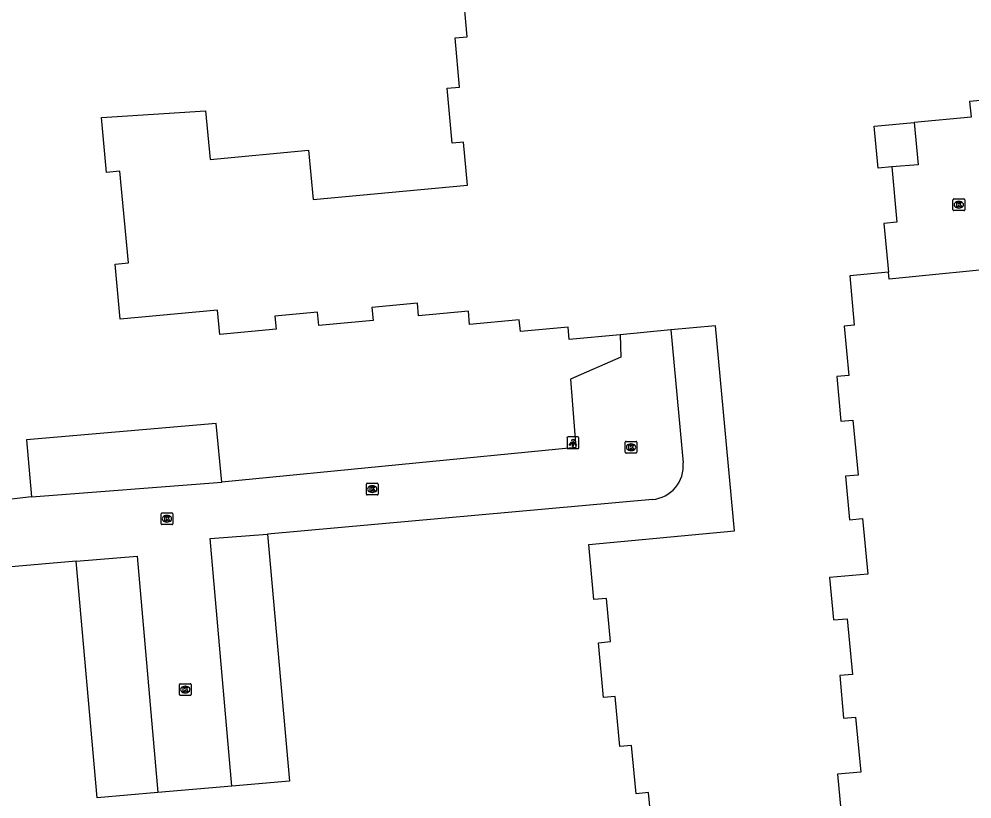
# Model space of a CAD drawing. Extents: x 157793 to 159380, y 380882 to 382313.
# Drawn here: x 158251.4 to 158332.8, y 381125.9 to 381192.5 of the extents above; entities that cross this region are included whole.
import ezdxf

# ---------------------------------------------------------------- set-up
doc = ezdxf.new("R2010")
doc.units = 0
for name, color, linetype in [('IMGEO_Kolk', 7, 'Continuous'), ('IMGEO_Lichtpunt', 7, 'Continuous'), ('IMGEO_Pand', 7, 'Continuous'), ('IMGEO_Parkeervlak_open', 7, 'Continuous'), ('IMGEO_Rijbaan_lokaal_open', 7, 'Continuous'), ('IMGEO_Voetpad_open', 7, 'Continuous')]:
    doc.layers.add(name, color=color, linetype=linetype)

msp = doc.modelspace()

# ---------------------------------------------------------------- linework, layer by layer
at = {"layer": 'IMGEO_Kolk'}
for p, q in [((158331.21, 381177.118), (158332.062, 381177.118)), ((158331.135, 381176.192), (158331.135, 381177.044)), ((158331.646, 381176.338), (158331.621, 381176.338)), ((158331.623, 381176.898), (158331.648, 381176.898)), ((158332.136, 381177.044), (158332.136, 381176.192)), ((158332.062, 381176.118), (158331.21, 381176.118)), ((158303.144, 381155.482), (158303.144, 381156.334)), ((158303.219, 381156.408), (158304.071, 381156.408)), ((158303.632, 381156.188), (158303.657, 381156.188)), ((158304.145, 381156.334), (158304.145, 381155.482)), ((158304.071, 381155.408), (158303.219, 381155.408)), ((158303.655, 381155.628), (158303.63, 381155.628)), ((158281.048, 381151.906), (158281.048, 381152.758)), ((158281.123, 381152.832), (158281.975, 381152.832)), ((158282.049, 381152.758), (158282.049, 381151.906)), ((158281.559, 381152.052), (158281.534, 381152.052)), ((158281.536, 381152.612), (158281.561, 381152.612)), ((158281.975, 381151.832), (158281.123, 381151.832)), ((158263.591, 381150.3), (158264.443, 381150.3)), ((158263.516, 381149.374), (158263.516, 381150.226)), ((158264.027, 381149.52), (158264.002, 381149.52)), ((158264.004, 381150.08), (158264.029, 381150.08)), ((158264.517, 381150.226), (158264.517, 381149.374)), ((158264.443, 381149.3), (158263.591, 381149.3)), ((158265.082, 381134.79), (158265.082, 381135.642)), ((158265.157, 381135.716), (158266.009, 381135.716)), ((158266.083, 381135.642), (158266.083, 381134.79)), ((158265.593, 381134.936), (158265.568, 381134.936)), ((158265.57, 381135.496), (158265.595, 381135.496)), ((158266.009, 381134.716), (158265.157, 381134.716))]:
    msp.add_line(p, q, dxfattribs=at)
for points in [[(158331.21, 381177.118), (158332.062, 381177.118)], [(158331.135, 381176.192), (158331.135, 381177.044)], [(158331.456, 381176.818), (158331.579, 381176.818), (158331.579, 381176.667), (158331.709, 381176.818), (158331.873, 381176.818), (158331.727, 381176.667), (158331.88, 381176.418), (158331.728, 381176.418), (158331.643, 381176.582), (158331.579, 381176.515), (158331.579, 381176.418), (158331.456, 381176.418), (158331.456, 381176.818)], [(158332.136, 381177.044), (158332.136, 381176.192)], [(158332.062, 381176.118), (158331.21, 381176.118)], [(158303.144, 381155.482), (158303.144, 381156.334)], [(158303.219, 381156.408), (158304.071, 381156.408)], [(158303.465, 381156.108), (158303.588, 381156.108), (158303.588, 381155.957), (158303.718, 381156.108), (158303.882, 381156.108), (158303.736, 381155.957), (158303.889, 381155.708), (158303.737, 381155.708), (158303.652, 381155.872), (158303.588, 381155.805), (158303.588, 381155.708), (158303.465, 381155.708), (158303.465, 381156.108)], [(158304.145, 381156.334), (158304.145, 381155.482)], [(158304.071, 381155.408), (158303.219, 381155.408)], [(158281.048, 381151.906), (158281.048, 381152.758)], [(158281.123, 381152.832), (158281.975, 381152.832)], [(158282.049, 381152.758), (158282.049, 381151.906)], [(158281.369, 381152.532), (158281.492, 381152.532), (158281.492, 381152.381), (158281.622, 381152.532), (158281.786, 381152.532), (158281.64, 381152.381), (158281.793, 381152.132), (158281.641, 381152.132), (158281.556, 381152.296), (158281.492, 381152.229), (158281.492, 381152.132), (158281.369, 381152.132), (158281.369, 381152.532)], [(158281.975, 381151.832), (158281.123, 381151.832)], [(158263.591, 381150.3), (158264.443, 381150.3)], [(158263.516, 381149.374), (158263.516, 381150.226)], [(158263.837, 381150), (158263.96, 381150), (158263.96, 381149.849), (158264.09, 381150), (158264.254, 381150), (158264.108, 381149.849), (158264.261, 381149.6), (158264.109, 381149.6), (158264.024, 381149.764), (158263.96, 381149.697), (158263.96, 381149.6), (158263.837, 381149.6), (158263.837, 381150)], [(158264.517, 381150.226), (158264.517, 381149.374)], [(158264.443, 381149.3), (158263.591, 381149.3)], [(158265.082, 381134.79), (158265.082, 381135.642)], [(158265.157, 381135.716), (158266.009, 381135.716)], [(158266.083, 381135.642), (158266.083, 381134.79)], [(158265.403, 381135.416), (158265.526, 381135.416), (158265.526, 381135.265), (158265.656, 381135.416), (158265.82, 381135.416), (158265.674, 381135.265), (158265.827, 381135.016), (158265.675, 381135.016), (158265.59, 381135.18), (158265.526, 381135.113), (158265.526, 381135.016), (158265.403, 381135.016), (158265.403, 381135.416)], [(158266.009, 381134.716), (158265.157, 381134.716)]]:
    msp.add_lwpolyline(points, dxfattribs=at)
for centre, start, end in [((158331.212, 381177.042), 91.55205, 178.44795), ((158331.212, 381177.042), 91.55205, 178.44795), ((158332.06, 381177.042), 1.55205, 88.44795), ((158332.06, 381177.042), 1.55205, 88.44795), ((158331.212, 381176.194), 181.55205, 268.44795), ((158331.212, 381176.194), 181.55205, 268.44795), ((158332.06, 381176.194), 271.55205, 358.44795), ((158332.06, 381176.194), 271.55205, 358.44795), ((158303.221, 381156.332), 91.55205, 178.44795), ((158303.221, 381156.332), 91.55205, 178.44795), ((158304.069, 381156.332), 1.55205, 88.44795), ((158304.069, 381156.332), 1.55205, 88.44795), ((158303.221, 381155.484), 181.55205, 268.44795), ((158303.221, 381155.484), 181.55205, 268.44795), ((158304.069, 381155.484), 271.55205, 358.44795), ((158304.069, 381155.484), 271.55205, 358.44795), ((158281.125, 381152.756), 91.55205, 178.44795), ((158281.125, 381152.756), 91.55205, 178.44795), ((158281.973, 381152.756), 1.55205, 88.44795), ((158281.973, 381152.756), 1.55205, 88.44795), ((158281.125, 381151.908), 181.55205, 268.44795), ((158281.125, 381151.908), 181.55205, 268.44795), ((158281.973, 381151.908), 271.55205, 358.44795), ((158281.973, 381151.908), 271.55205, 358.44795), ((158263.593, 381150.224), 91.55205, 178.44795), ((158263.593, 381150.224), 91.55205, 178.44795), ((158264.441, 381150.224), 1.55205, 88.44795), ((158264.441, 381150.224), 1.55205, 88.44795), ((158263.593, 381149.376), 181.55205, 268.44795), ((158263.593, 381149.376), 181.55205, 268.44795), ((158264.441, 381149.376), 271.55205, 358.44795), ((158264.441, 381149.376), 271.55205, 358.44795), ((158265.159, 381135.64), 91.55205, 178.44795), ((158265.159, 381135.64), 91.55205, 178.44795), ((158266.007, 381135.64), 1.55205, 88.44795), ((158266.007, 381135.64), 1.55205, 88.44795), ((158265.159, 381134.792), 181.55205, 268.44795), ((158265.159, 381134.792), 181.55205, 268.44795), ((158266.007, 381134.792), 271.55205, 358.44795), ((158266.007, 381134.792), 271.55205, 358.44795)]:
    msp.add_arc(centre, 0.0765, start, end, dxfattribs=at)
for centre, major_axis, ratio, start_param, end_param in [((158331.622, 381176.618), (-0.387, 0.002), 0.722429, 4.712389, 7.853982), ((158331.647, 381176.618), (-0.39, 0.002), 0.717154, 1.570796, 4.712389), ((158303.631, 381155.908), (-0.387, 0.002), 0.722429, 4.712389, 7.853982), ((158303.656, 381155.908), (-0.39, 0.002), 0.717154, 1.570796, 4.712389), ((158281.535, 381152.332), (-0.387, 0.002), 0.722429, 4.712389, 7.853982), ((158281.56, 381152.332), (-0.39, 0.002), 0.717154, 1.570796, 4.712389), ((158264.003, 381149.8), (-0.387, 0.002), 0.722429, 4.712389, 7.853982), ((158264.028, 381149.8), (-0.39, 0.002), 0.717154, 1.570796, 4.712389), ((158265.569, 381135.216), (-0.387, 0.002), 0.722429, 4.712389, 7.853982), ((158265.594, 381135.216), (-0.39, 0.002), 0.717154, 1.570796, 4.712389)]:
    msp.add_ellipse(centre, major_axis=major_axis, ratio=ratio, start_param=start_param, end_param=end_param, dxfattribs=at)
at = {"layer": 'IMGEO_Lichtpunt'}
for p, q in [((158299.079, 381156.785), (158298.271, 381156.785)), ((158299.079, 381156.785), (158298.271, 381156.785)), ((158298.177, 381156.69), (158298.177, 381155.883)), ((158298.177, 381156.69), (158298.177, 381155.883)), ((158299.173, 381155.883), (158299.173, 381156.69)), ((158299.173, 381155.883), (158299.173, 381156.69)), ((158298.271, 381155.789), (158299.079, 381155.789)), ((158298.271, 381155.789), (158299.079, 381155.789))]:
    msp.add_line(p, q, dxfattribs=at)
for points in [[(158298.551, 381156.354), (158298.59, 381156.326), (158298.402, 381156.064), (158298.364, 381156.091), (158298.551, 381156.354)], [(158298.653, 381156.306), (158298.7, 381156.306), (158298.7, 381155.984), (158298.653, 381155.984), (158298.653, 381156.306)], [(158298.763, 381156.326), (158298.801, 381156.353), (158298.988, 381156.091), (158298.949, 381156.063), (158298.763, 381156.326)]]:
    msp.add_lwpolyline(points, dxfattribs=at)
msp.add_circle((158298.676, 381156.488), 0.0994, dxfattribs=at)
for centre, start, end in [((158298.271, 381156.69), 90, 180), ((158298.271, 381156.69), 90, 180), ((158299.079, 381156.69), 0, 90), ((158299.079, 381156.69), 0, 90), ((158298.271, 381155.883), 180, 270), ((158298.271, 381155.883), 180, 270), ((158299.079, 381155.883), 270, 0), ((158299.079, 381155.883), 270, 360)]:
    msp.add_arc(centre, 0.0946, start, end, dxfattribs=at)
at = {"layer": 'IMGEO_Pand'}
for points in [[(158302.704, 381165.522), (158298.365, 381165.119), (158298.269, 381166.159), (158294.199, 381165.781), (158294.106, 381166.788), (158289.864, 381166.395), (158289.759, 381167.521), (158285.5, 381167.126), (158285.399, 381168.207), (158281.518, 381167.847), (158281.621, 381166.736), (158276.973, 381166.305), (158276.868, 381167.445), (158273.228, 381167.107), (158273.331, 381165.995), (158268.533, 381165.55), (158268.34, 381167.624), (158260.024, 381166.852), (158259.588, 381171.557), (158260.73, 381171.663), (158260.004, 381179.48), (158258.867, 381179.374), (158258.432, 381184.066), (158267.315, 381184.645), (158267.7, 381180.494), (158276.099, 381181.274), (158276.489, 381177.072), (158289.691, 381178.297), (158289.351, 381181.967), (158288.379, 381181.877), (158287.944, 381186.57), (158289.008, 381186.669), (158288.617, 381190.875), (158289.662, 381190.972), (158289.274, 381195.154)], [(158335.912, 381183.7), (158335.723, 381185.737), (158332.556, 381185.443), (158332.681, 381184.104), (158327.821, 381183.653)], [(158325.901, 381179.851), (158324.732, 381179.742), (158324.399, 381183.335), (158327.821, 381183.653)], [(158325.901, 381179.851), (158326.34, 381175.119), (158325.229, 381175.016), (158325.616, 381170.85)], [(158325.616, 381170.85), (158322.318, 381170.544), (158322.708, 381166.342), (158321.851, 381166.263), (158322.242, 381162.048), (158321.213, 381161.952), (158321.568, 381158.124), (158322.589, 381158.219), (158323.025, 381153.526), (158321.957, 381153.427), (158322.302, 381149.715), (158323.411, 381149.818), (158323.851, 381145.074), (158320.594, 381144.772), (158320.929, 381141.158), (158322.11, 381141.268), (158322.551, 381136.506), (158321.461, 381136.405), (158321.798, 381132.774), (158322.824, 381132.869), (158323.261, 381128.162), (158321.281, 381127.979), (158321.647, 381124.037)], [(158305.497, 381122.569), (158305.141, 381126.412), (158304.073, 381126.313), (158303.689, 381130.449), (158302.695, 381130.357), (158302.298, 381134.625), (158301.291, 381134.532), (158300.857, 381139.21), (158301.886, 381139.305), (158301.543, 381142.997), (158300.472, 381142.898), (158300.035, 381147.608), (158312.484, 381148.763), (158310.859, 381166.278), (158307.042, 381165.924)], [(158307.042, 381165.924), (158302.704, 381165.522)]]:
    msp.add_lwpolyline(points, dxfattribs=at)
at = {"layer": 'IMGEO_Parkeervlak_open'}
for points in [[(158268.698, 381152.925), (158268.231, 381157.942), (158252.033, 381156.533), (158252.463, 381151.667)], [(158272.601, 381148.494), (158274.484, 381127.398), (158269.56, 381126.968)], [(158263.251, 381126.417), (158258.065, 381125.964), (158256.276, 381146.19)]]:
    msp.add_lwpolyline(points, dxfattribs=at)
at = {"layer": 'IMGEO_Rijbaan_lokaal_open'}
for points in [[(158307.042, 381165.924), (158308.096, 381154.569)], [(158302.704, 381165.522), (158302.784, 381163.591), (158298.475, 381161.715), (158298.932, 381155.878), (158268.698, 381152.925)], [(158252.463, 381151.667), (158268.698, 381152.925)], [(158252.463, 381151.667), (158246.337, 381150.976)], [(158305.469, 381151.448), (158272.601, 381148.494)], [(158269.56, 381126.968), (158267.714, 381148.103), (158272.601, 381148.494)], [(158256.276, 381146.19), (158246.787, 381145.349)], [(158256.276, 381146.19), (158261.488, 381146.595), (158263.251, 381126.417)], [(158269.56, 381126.968), (158263.251, 381126.417)]]:
    msp.add_lwpolyline(points, dxfattribs=at)
msp.add_arc((158305.236, 381154.31), 2.872, 274.65526, 5.16893, dxfattribs=at)
at = {"layer": 'IMGEO_Voetpad_open'}
for points in [[(158327.821, 381183.653), (158328.158, 381180.018), (158325.901, 381179.851)], [(158341.995, 381161.349), (158340.113, 381161.096), (158339.015, 381171.348), (158336.563, 381171.128), (158336.538, 381171.339), (158325.675, 381170.264), (158325.616, 381170.85)]]:
    msp.add_lwpolyline(points, dxfattribs=at)

doc.saveas('drawing.dxf')
